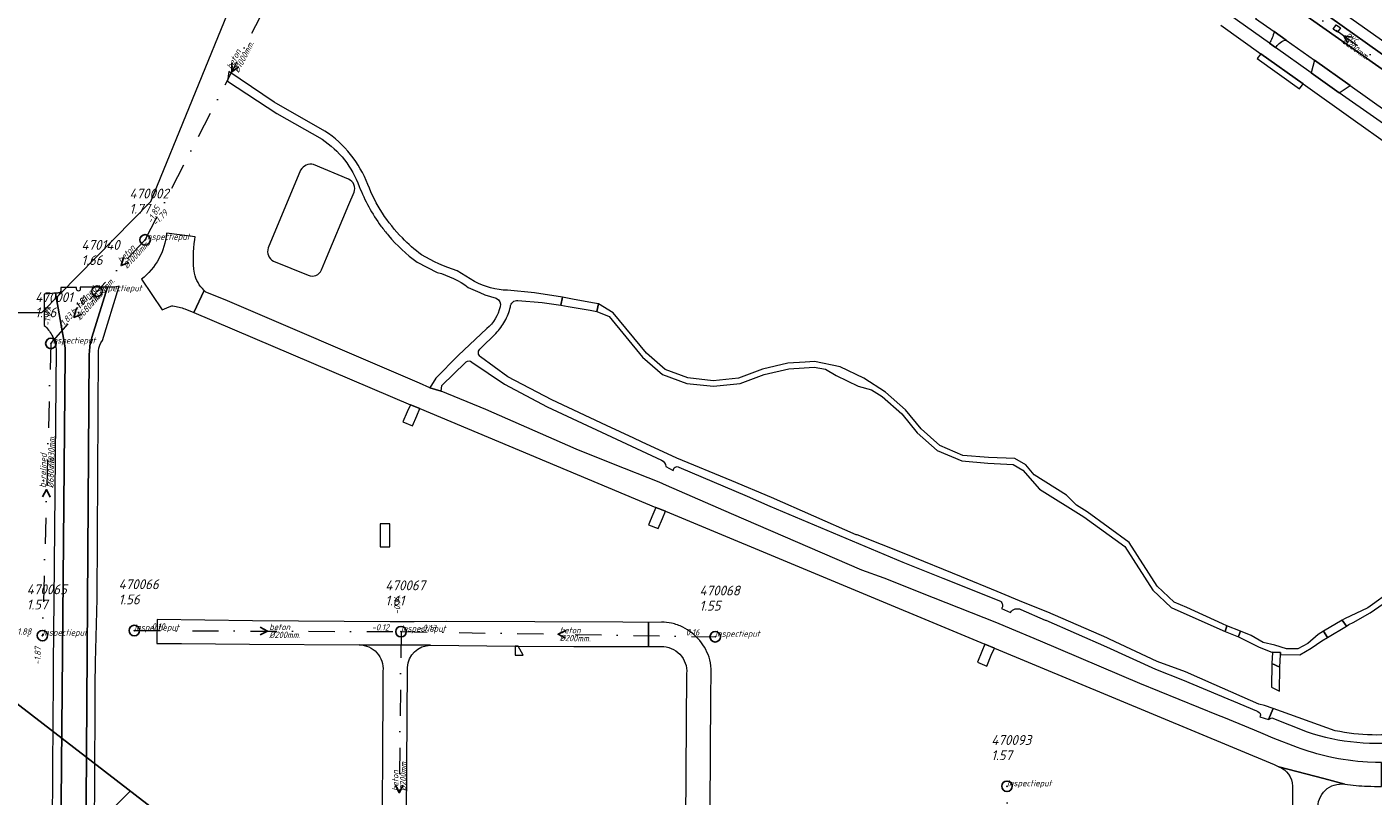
# Model space of a CAD drawing. Extents: x 148869 to 161638, y 453607 to 469810.
# Tile 433 of 656: x 154436 to 154693, y 463902 to 464049. Entities that reach past the tile are written whole.
import ezdxf
from ezdxf.lldxf.tags import DXFTag

# ---------------------------------------------------------------- set-up
doc = ezdxf.new("R2010")
doc.units = 0
doc.header["$PDMODE"] = 32
doc.header["$PDSIZE"] = 2
doc.linetypes.add('RI-VWA', pattern=[11, 5, -3, 0, -3])
doc.layers.get('0').update_dxf_attribs({"linetype": 'CONTINUOUS'})
doc.layers.get('DEFPOINTS').update_dxf_attribs({"linetype": 'CONTINUOUS'})
doc.layers.add('2023', color=90, linetype='CONTINUOUS')
doc.layers.add('2023 hatch', color=90, linetype='CONTINUOUS')
for name, color, linetype, lineweight in [('B-OI-RI-PERSLEIDING-G-niet meenemen', 190, 'RI-PERS', 18), ('B-OI-RI-STROOMRICHTING-S', 252, 'CONTINUOUS', 25), ('B-OI-RI-VWA-BOB-T18', 34, 'CONTINUOUS', 18), ('B-OI-RI-VWA-DIAMETER-HOOGTE-T18', 34, 'CONTINUOUS', 18), ('B-OI-RI-VWA-DIAMETER-T18', 34, 'CONTINUOUS', 18), ('B-OI-RI-VWA-MATERIAAL-T18', 34, 'CONTINUOUS', 18), ('B-OI-RI-VWA_PUTDEKSELHOOGTE-T25', 34, 'CONTINUOUS', 25), ('B-OI-RI-VWA_PUTNUMMER-T25', 34, 'CONTINUOUS', 25), ('B-OI-RI-VWA_RIOOLPUT-S', 34, 'CONTINUOUS', 25), ('B-OI-RI-VWA_TRANSPORTLEIDING-G', 34, 'RI-VWA', 18), ('B-RO-VH-VERHARDING_ASFALT-GV', 251, 'CONTINUOUS', 18), ('B-RO-VH-VERHARDING_BEDRIJFSVLOERPLAAT-GV', 251, 'CONTINUOUS', 18), ('B-RO-VH-VERHARDING_OPEN-GV', 251, 'CONTINUOUS', 18), ('B-RO-VH-VERHARDING_STRAATBAKSTEEN-GV', 251, 'CONTINUOUS', 18)]:
    doc.layers.add(name, color=color, linetype=linetype, lineweight=lineweight)
doc.styles.add('NLCS-ISO-M500-T18_CURSIEF', font='NLCS-ISO.ttf', dxfattribs={"oblique": 15, "height": 0.9})
doc.styles.add('NLCS-ISO-M750-T25_CURSIEF', font='NLCS-ISO.ttf', dxfattribs={"oblique": 15, "height": 1.875})
tags = doc.linetypes.add('RI-PERS', pattern='A,7,-2,["P",Standard,S=1.8,R=0,X=-0.5,Y=-0.9],-2,7,-2,[102,NLCS.SHX,S=1,R=180,X=0,Y=0],-2', length=22).pattern_tags.tags
tags[6] = DXFTag(74, 10)

# ---------------------------------------------------------------- blocks, each defined once
blk = doc.blocks.new('ACMAP_ANN_TEMPLATE_gwa-diam-hoogte')
at = {"color": 0, "linetype": 'ByBlock', "style": 'NLCS-ISO-M500-T18_CURSIEF', "oblique": 15}
blk.add_attdef('gwa-diam-hoogte', (4, -1.3), '', height=1.2, dxfattribs=at)
blk = doc.blocks.new('ACMAP_ANN_TEMPLATE_vwa-diam')
at = {"color": 0, "linetype": 'ByBlock', "style": 'NLCS-ISO-M500-T18_CURSIEF', "oblique": 15}
blk.add_attdef('vwa-diam', (0.3, -1.3), '', height=1.2, dxfattribs=at)
blk = doc.blocks.new('ACMAP_ANN_TEMPLATE_vwa-materiaal')
at = {"color": 0, "linetype": 'ByBlock', "style": 'NLCS-ISO-M500-T18_CURSIEF', "oblique": 15}
blk.add_attdef('vwa-mat', (0.3, 0.2), '', height=1.2, dxfattribs=at)
blk = doc.blocks.new('ACMAP_ANN_TEMPLATE_vwa-nap-l')
at = {"color": 0, "linetype": 'ByBlock', "style": 'NLCS-ISO-M500-T18_CURSIEF', "oblique": 15}
blk.add_attdef('vwa-nap-l', (3.3, 0.2), '', height=1.2, dxfattribs=at)
blk = doc.blocks.new('ACMAP_ANN_TEMPLATE_vwa-nap-r')
at = {"color": 0, "linetype": 'ByBlock', "style": 'NLCS-ISO-M500-T18_CURSIEF', "oblique": 15}
blk.add_attdef('vwa-nap-r', (-5.6, 0.2), '', height=1.2, dxfattribs=at)
blk = doc.blocks.new('ACMAP_ANN_TEMPLATE_type knoop')
at = {"layer": 'DEFPOINTS', "style": 'NLCS-ISO-M500-T18_CURSIEF', "oblique": 15}
blk.add_attdef('type_knoop', (0, 0), '', height=1.2, dxfattribs=at)
blk = doc.blocks.new('ACMAP_ANN_TEMPLATE_vwa-puth')
at = {"color": 0, "linetype": 'ByBlock', "style": 'NLCS-ISO-M750-T25_CURSIEF', "oblique": 15}
blk.add_attdef('vwa-puth', (-3, 5), '', height=1.88, dxfattribs=at)
blk = doc.blocks.new('ACMAP_ANN_TEMPLATE_vwa-putnr')
at = {"color": 0, "linetype": 'ByBlock', "style": 'NLCS-ISO-M750-T25_CURSIEF', "oblique": 15}
blk.add_attdef('vaw-putnr', (-3, 7.9), '', height=1.88, dxfattribs=at)

msp = doc.modelspace()

# ---------------------------------------------------------------- hatches: boundary and pattern name
at = {"layer": '2023 hatch'}
h = msp.add_hatch(dxfattribs=at)
h.set_pattern_fill('L45L135', color=256, scale=49.98)
h.set_pattern_definition([(45, (0, 0), (-35.341197, 35.341197), []), (135, (0, 0), (-35.341197, -35.341197), [])])
h.paths.add_polyline_path([(155033.65, 463387.49), (154736.21, 463174.82), (154703.82, 463157.03), (154669.13, 463116.73), (154497.36, 463128.81), (154485.96, 463103.35), (154403, 462810.28), (154029.41, 462913.19), (153921.91, 462926.36), (153533.06, 462959.92), (153521.58, 463046.87), (153065.73, 463131.59), (152840.09, 463157.69), (152602.55, 463321.62), (152457.44, 463373.38), (152283.77, 463566.95), (152230.15, 463641.33), (152156.25, 463699.58), (152012.16, 463887.19), (152009.38, 463939.89), (151991.35, 464191.03), (152103.19, 464343.83), (152153.39, 464455.21), (152151.03, 464561.94), (152249.45, 464811.76), (152130.92, 465032.5), (152332.42, 465169.93), (152738.18, 465252.75), (152947.54, 465152.17), (153150.32, 465023.39), (153302.02, 464886.05), (153728.6, 464650.43), (153874.6, 464567.83), (153954.88, 464501.43), (153988.94, 464472.57), (154027.82, 464422.75), (154193.47, 464138.07), (154280.01, 463968.67), (154339.28, 463993.19), (154494.94, 463873.13), (154622.49, 463821.49), (154755.92, 463721.99), (154868.72, 463597.28)])

# ---------------------------------------------------------------- linework, layer by layer
at = {"layer": '2023', "flags": 128}
msp.add_lwpolyline([(153302.02, 464886.05), (153728.6, 464650.43), (153874.6, 464567.83), (153954.88, 464501.43), (153988.94, 464472.57), (154027.82, 464422.75), (154193.47, 464138.07), (154280.01, 463968.67), (154339.28, 463993.19), (154494.94, 463873.13), (154622.49, 463821.49), (154755.92, 463721.99), (154868.72, 463597.28), (155033.65, 463387.49), (154736.21, 463174.82), (154703.82, 463157.03), (154669.13, 463116.73), (154497.36, 463128.81), (154485.96, 463103.35), (154403, 462810.28), (154029.41, 462913.19), (153921.91, 462926.36), (153533.06, 462959.92)], dxfattribs=at)
at = {"layer": 'B-OI-RI-PERSLEIDING-G-niet meenemen'}
for p, q in [((154459.7, 464015.9), (154497.9, 464109.4)), ((154438.9, 463994.7), (154459.7, 464015.9)), ((154325.75, 463994.58), (154438.9, 463994.7))]:
    msp.add_line(p, q, dxfattribs=at)
at = {"layer": 'B-OI-RI-STROOMRICHTING-S', "color": 251}
for points in [[(154689.23, 464047.3), (154687.64, 464047.55), (154688.39, 464046.13)], [(154475.23, 464042.31), (154475.2, 464040.7), (154476.51, 464041.65)], [(154454.51, 464005.23), (154454.05, 464003.69), (154455.55, 464004.25)], [(154445.46, 463995.35), (154445.05, 463993.79), (154446.54, 463994.39)], [(154439.05, 463959.48), (154439.83, 463960.9), (154440.49, 463959.44)], [(154480.61, 463934.59), (154482.04, 463933.86), (154480.6, 463933.15)], [(154538.98, 463933.96), (154537.52, 463933.27), (154538.95, 463932.52)], [(154506.48, 463904.44), (154507.18, 463902.99), (154507.92, 463904.42)]]:
    msp.add_lwpolyline(points, dxfattribs=at)
at = {"layer": 'B-OI-RI-VWA_RIOOLPUT-S'}
for p in [(154458.64, 464008.59), (154449.47, 463998.78), (154440.63, 463988.8), (154439.02, 463933), (154456.57, 463933.97), (154507.52, 463933.76), (154567.53, 463932.77), (154623.27, 463904.22)]:
    msp.add_point(p, dxfattribs=at)
at = {"layer": 'B-OI-RI-VWA_TRANSPORTLEIDING-G', "color": 251}
for p, q in [((154458.64, 464008.59), (154491.78, 464072.81)), ((154668.07, 464061.51), (154707.2, 464033.6)), ((154458.64, 464008.59), (154449.47, 463998.78)), ((154440.63, 463988.8), (154449.47, 463998.78)), ((154440.63, 463988.8), (154439.02, 463933)), ((154456.57, 463933.97), (154507.52, 463933.76)), ((154383.78, 463932.74), (154439.02, 463933)), ((154507.52, 463933.76), (154506.86, 463872.22)), ((154507.52, 463933.76), (154567.53, 463932.77)), ((154623.32, 463870.87), (154623.27, 463904.22))]:
    msp.add_line(p, q, dxfattribs=at)
at = {"layer": 'B-RO-VH-VERHARDING_ASFALT-GV', "flags": 128}
for points in [[(154712.29, 464034.39), (154670.39, 464064.04), (154647.65, 464080.09), (154628.65, 464093.49), (154617.48, 464101.31), (154616.23, 464099.6), (154628.16, 464091.36), (154646.47, 464078.5), (154649, 464076.72), (154650.77, 464075.47), (154659.32, 464069.47), (154668.39, 464062.96), (154711.03, 464032.62)], [(154682.02, 464042.88), (154688.8, 464038.06), (154710.05, 464022.97), (154710.27, 464022.82), (154712.61, 464021.15), (154718.73, 464016.8), (154720.75, 464015.37), (154722.76, 464013.94), (154725.92, 464011.7), (154729.42, 464009.2), (154732.83, 464014.12), (154719.73, 464023.68), (154719.61, 464023.77), (154714.84, 464027.15), (154713.79, 464027.89), (154712.4, 464028.88), (154704.91, 464034.18), (154703.72, 464035.03), (154674.17, 464055.86), (154670.72, 464050.9), (154674.29, 464048.37), (154676.58, 464046.74)], [(154460.85, 463931.52), (154465.61, 463931.47), (154478.6, 463931.35), (154499.51, 463931.24), (154499.54, 463931.24), (154513.17, 463931.15), (154529.31, 463931), (154529.91, 463931), (154540.51, 463930.95), (154554.81, 463930.91), (154554.8, 463935.52), (154549.86, 463935.54), (154516.28, 463935.71), (154510.06, 463935.62), (154505.43, 463935.62), (154479.16, 463935.82), (154460.91, 463936.05)]]:
    msp.add_lwpolyline(points, close=True, dxfattribs=at)
for points in [[(154664.09, 464049.57), (154671.76, 464044.11), (154679.83, 464038.36), (154689.37, 464031.57), (154696.2, 464026.77), (154700.2, 464023.95), (154701.76, 464026.19), (154686.72, 464036.68), (154681.38, 464040.48), (154674.55, 464045.33), (154673.41, 464046.14), (154650.51, 464062.43)], [(154492.98, 464029.37), (154483.31, 464034.88), (154474.62, 464040.77), (154474.37, 464038.89), (154483.78, 464032.74), (154492.45, 464027.82)], [(154488.34, 464021.89), (154482.16, 464007.04)], [(154497.48, 464020.17), (154490.83, 464022.97)], [(154493.27, 464005.14), (154497.56, 464015.33), (154498.55, 464017.67)], [(154468.15, 464008.66), (154468.19, 464009.14), (154462.72, 464009.84)], [(154483.19, 464004.54), (154489.8, 464001.82)], [(154492.31, 464002.85), (154493.27, 464005.14)], [(154510.58, 464004.33), (154514.44, 464002.38)], [(154457.94, 464001.08), (154461.87, 463995.2), (154462.31, 463995.41), (154463.22, 463995.8)], [(154521.58, 464000.62), (154518.26, 464002.7)], [(154443.28, 463988.32), (154441.5, 463998.4), (154439.38, 463998.24), (154439.38, 463997.93), (154439.36, 463992.24)], [(154442.08, 463998.44), (154441.93, 463998.43), (154441.5, 463998.4), (154443.28, 463988.32)], [(154445.54, 463999.17), (154445.54, 463999.49), (154442.55, 463999.49), (154442.55, 463998.95)], [(154448.48, 463989.92), (154451.45, 463999.53), (154451.17, 463999.53), (154451.03, 463999.54), (154446.26, 463999.53), (154446.26, 463999.18)], [(154451.45, 463999.53), (154448.48, 463989.92)], [(154450.5, 463989.36), (154453.63, 463999.56), (154453.68, 463999.73)], [(154466.25, 463995.4), (154467.93, 463994.69), (154469.92, 463998.91)], [(154469.92, 463998.91), (154467.93, 463994.69), (154509.31, 463977.11), (154511.12, 463976.35), (154556.22, 463957.49), (154558.03, 463956.75), (154619.06, 463931.37), (154620.86, 463930.62), (154674.31, 463908.38), (154675.2, 463907.95), (154683.79, 463905.69), (154687.79, 463904.62)], [(154469.92, 463998.91), (154469.9, 463998.93)], [(154503.48, 463984.49), (154494.11, 463988.49), (154489.53, 463990.45), (154489.51, 463990.46), (154473.9, 463997.14), (154470.26, 463998.61)], [(154520.37, 463999.49), (154522.55, 463998.53), (154523.56, 463998.08), (154525.7, 463997.43)], [(154529.85, 463997.01), (154534.45, 463996.6), (154538.05, 463996.09), (154538.34, 463997.64), (154532.99, 463998.49), (154527.87, 463998.96)], [(154523.89, 463991.66), (154518.46, 463986.48), (154514.18, 463982.17), (154513.02, 463980.33), (154515.21, 463979.67), (154515.34, 463980.79), (154519.86, 463985.18)], [(154522.67, 463987.84), (154525.62, 463990.73)], [(154441.64, 463987.73), (154441.18, 463939.79), (154441.05, 463927.67), (154440.98, 463913.26), (154440.97, 463910.72)], [(154443.38, 463986.58), (154442.37, 463872.65), (154441.8, 463824.58), (154441.47, 463818.54), (154441.02, 463812.46)], [(154441.02, 463812.46), (154441.47, 463818.54), (154441.8, 463824.58), (154442.37, 463872.65), (154443.38, 463986.58)], [(154447.97, 463986.81), (154447.17, 463872.67), (154446.79, 463813.1)], [(154446.79, 463813.1), (154447.17, 463872.67), (154447.97, 463986.81)], [(154448.69, 463810.61), (154448.67, 463812.53), (154448.59, 463824.13), (154448.6, 463843.52), (154448.6, 463846.06), (154448.77, 463866.56), (154448.86, 463879.17), (154448.98, 463899.83), (154449, 463902.4), (154449.11, 463923.54), (154449.18, 463927.91), (154449.46, 463940.02), (154449.76, 463987.4)], [(154671.72, 463917.83), (154671.54, 463917.46), (154673.23, 463916.95), (154674.11, 463919.08), (154672.46, 463919.66), (154671.4, 463919.93), (154662.85, 463923.69), (154657.39, 463926.09), (154651.93, 463928.07), (154642.88, 463932.33), (154642.32, 463932.57), (154631.1, 463937.45), (154626.45, 463939.34), (154621.38, 463941.42), (154614.56, 463944.21), (154603.93, 463948.56), (154594.66, 463952.23), (154594.49, 463952.27), (154578.29, 463959.35), (154570.68, 463962.54), (154560.21, 463966.92), (154553.47, 463970.03), (154551.96, 463970.73), (154546.79, 463973.15), (154536.35, 463978.04), (154527.93, 463982.42), (154522.71, 463986.22)], [(154678.75, 463911.64), (154674.1, 463913.44), (154672.2, 463914.25), (154670.54, 463914.95), (154664.71, 463917.34), (154663.67, 463917.77), (154648.62, 463923.88), (154629.69, 463931.92), (154622.99, 463934.77), (154621.32, 463935.42), (154609.22, 463940.22), (154599.81, 463943.95), (154595.55, 463945.52), (154570.63, 463956.29), (154558.24, 463961.65), (154556.81, 463962.3), (154548.08, 463965.77), (154540.98, 463968.61), (154523.71, 463976.18), (154515.21, 463979.67), (154513.02, 463980.33), (154511.04, 463981.19), (154503.48, 463984.49)], [(154521.03, 463985.25), (154527.27, 463981.05), (154535.42, 463976.7), (154552.52, 463968.72), (154557.26, 463966.51)], [(154558.09, 463965.31), (154559.52, 463964.52)], [(154560.61, 463965.18), (154573.61, 463959.66), (154577.99, 463957.72), (154603.4, 463947.03), (154610.99, 463943.98), (154622.01, 463939.55)], [(154622.25, 463938.17), (154623.96, 463937.41)], [(154625.9, 463937.99), (154630.57, 463935.97), (154630.68, 463935.92), (154642.27, 463930.84), (154651.65, 463926.59), (154656.8, 463924.56), (154665.47, 463920.95), (154666.55, 463920.5), (154670.95, 463918.61)], [(154557.29, 463935.54), (154554.8, 463935.52), (154554.81, 463930.91), (154557.19, 463930.9)], [(154513.17, 463931.15), (154499.54, 463931.24)], [(154503.93, 463903.88), (154503.77, 463879.62), (154508.45, 463879.6), (154508.74, 463926.93)], [(154504.06, 463926.24), (154503.95, 463907.05), (154503.93, 463903.88)], [(154562.07, 463925.79), (154561.73, 463878.45), (154566.42, 463878.6), (154566.72, 463921.28), (154566.75, 463925.99)], [(154685.99, 463914.83), (154674.11, 463919.08), (154673.23, 463916.95), (154673.86, 463917.28), (154680.6, 463914.63)], [(154440.97, 463910.72), (154440.86, 463892.91), (154440.83, 463889.89), (154440.64, 463864.25), (154440.61, 463862.41), (154440.32, 463831.2), (154440.24, 463828.2)], [(154694.8, 463904.21), (154694.8, 463908.78), (154693.68, 463908.77), (154692.15, 463908.84)], [(154687.79, 463904.62), (154683.79, 463905.69), (154675.2, 463907.95)], [(154677.83, 463904.27), (154677.82, 463901.55), (154677.81, 463900.04), (154677.73, 463877.56), (154677.66, 463863.82), (154677.66, 463863.8), (154677.43, 463830.59), (154677.43, 463830.58)]]:
    msp.add_lwpolyline(points, dxfattribs=at)
at = {"layer": 'B-RO-VH-VERHARDING_ASFALT-GV'}
for points in [[(154501.18, 464019.15, 0.155898), (154492.98, 464029.37)], [(154492.45, 464027.82, -0.15751), (154499.54, 464018.8)], [(154490.83, 464022.97, 0.336685), (154488.34, 464021.89)], [(154498.55, 464017.67, 0.405609), (154497.48, 464020.17)], [(154507.77, 464008.95, -0.101821), (154501.18, 464019.15)], [(154499.54, 464018.8, 0.066603), (154503.69, 464011.23)], [(154503.69, 464011.23, 0.01772), (154505.11, 464009.43)], [(154462.72, 464009.84, -0.210167), (154457.94, 464001.08)], [(154468.06, 464002.2, -0.072622), (154468.15, 464008.66)], [(154505.11, 464009.43, 0.057703), (154510.58, 464004.33)], [(154511.42, 464005.74, -0.040652), (154507.77, 464008.95)], [(154482.16, 464007.04, 0.394203), (154483.19, 464004.54)], [(154518.26, 464002.7, -0.059032), (154511.42, 464005.74)], [(154469.9, 463998.93, -0.144542), (154468.06, 464002.2)], [(154489.8, 464001.82, 0.426523), (154492.31, 464002.85)], [(154514.44, 464002.38, -0.093369), (154520.37, 463999.49)], [(154442.55, 463998.95, -0.370851), (154442.08, 463998.44)], [(154446.26, 463999.18, -0.993043), (154445.54, 463999.17)], [(154453.68, 463999.73, -0.050589), (154451.45, 463999.53)], [(154470.26, 463998.61, -0.017195), (154469.92, 463998.91)], [(154527.87, 463998.96, -0.112016), (154521.58, 464000.62)], [(154463.22, 463995.8, -0.13361), (154463.96, 463995.96)], [(154463.96, 463995.96, -0.05935), (154466.25, 463995.4)], [(154526.44, 463995.81, -0.17545), (154523.89, 463991.66)], [(154525.7, 463997.43, -0.396752), (154526.44, 463995.81)], [(154527.35, 463993.07, 0.067147), (154528.41, 463995.78)], [(154528.41, 463995.78, -0.446337), (154529.85, 463997.01)], [(154439.36, 463992.24, -0.083761), (154440.82, 463990.37)], [(154525.62, 463990.73, 0.066822), (154527.35, 463993.07)], [(154440.82, 463990.37, -0.097089), (154441.64, 463987.73)], [(154443.28, 463988.32, -0.049965), (154443.38, 463986.58)], [(154443.38, 463986.58, 0.049965), (154443.28, 463988.32)], [(154448.48, 463989.92, 0.077268), (154447.97, 463986.81)], [(154447.97, 463986.81, -0.077268), (154448.48, 463989.92)], [(154449.76, 463987.4, -0.177883), (154450.5, 463989.36)], [(154519.99, 463985.3, -0.37034), (154521.03, 463985.25)], [(154522.71, 463986.22, -0.434897), (154522.55, 463987.72)], [(154522.55, 463987.72, -0.044073), (154522.67, 463987.84)], [(154519.86, 463985.18, -0.055145), (154519.99, 463985.3)], [(154557.26, 463966.51, -0.290427), (154558.09, 463965.31)], [(154559.52, 463964.52, -0.58001), (154560.61, 463965.18)], [(154622.01, 463939.55, -0.427719), (154622.25, 463938.17)], [(154623.96, 463937.41, -0.398274), (154625.9, 463937.99)], [(154559.2, 463935.37, 0.056257), (154557.29, 463935.54)], [(154561.35, 463934.61, 0.067406), (154559.2, 463935.37)], [(154566.52, 463928.39, 0.207922), (154561.35, 463934.61)], [(154499.54, 463931.24, -0.437541), (154504.06, 463926.24)], [(154508.74, 463926.93, -0.402382), (154513.17, 463931.15)], [(154557.19, 463930.9, -0.451215), (154562.07, 463925.79)], [(154566.75, 463925.99, 0.062528), (154566.52, 463928.39)], [(154670.95, 463918.61, -0.258356), (154671.72, 463917.83)], [(154680.6, 463914.63, 0.118244), (154699.78, 463912.89)], [(154700.13, 463914.51, -0.092107), (154685.99, 463914.83)], [(154684.74, 463909.86, -0.035562), (154678.75, 463911.64)], [(154692.15, 463908.84, -0.042641), (154684.74, 463909.86)], [(154675.2, 463907.95, -0.300965), (154677.83, 463904.27)], [(154682.68, 463899.78, -0.484717), (154687.79, 463904.62)], [(154687.79, 463904.62, 0.030312), (154692.11, 463904.25)], [(154692.11, 463904.25, 0.013752), (154694.8, 463904.21)]]:
    msp.add_lwpolyline(points, format="xyb", dxfattribs=at)
at = {"layer": 'B-RO-VH-VERHARDING_BEDRIJFSVLOERPLAAT-GV', "flags": 128}
for points in [[(154508.7, 463975.74), (154507.88, 463973.86), (154509.7, 463973.1), (154510.52, 463974.98), (154511.12, 463976.35), (154509.31, 463977.11)], [(154558.03, 463956.75), (154556.22, 463957.49), (154555.63, 463956.11), (154554.79, 463954.17), (154556.61, 463953.44), (154557.44, 463955.37)], [(154619.4, 463927.18), (154620.27, 463929.24), (154620.86, 463930.62), (154619.06, 463931.37), (154618.47, 463929.98), (154617.61, 463927.95)]]:
    msp.add_lwpolyline(points, close=True, dxfattribs=at)
at = {"layer": 'B-RO-VH-VERHARDING_OPEN-GV', "flags": 128}
for points in [[(154544.91, 463994.91), (154545.21, 463996.34), (154544.08, 463996.55), (154540.26, 463997.28), (154539.63, 463997.4), (154538.34, 463997.64), (154538.05, 463996.09), (154539.44, 463995.86), (154543.66, 463995.13)], [(154545.21, 463996.34), (154544.91, 463994.91), (154547.25, 463993.92), (154553.64, 463986.19), (154557.49, 463982.9), (154562.13, 463981.17), (154567.18, 463980.63), (154572.28, 463981.13), (154576.91, 463982.87), (154581.6, 463983.95), (154584.55, 463984.16), (154586.45, 463984.3), (154588.63, 463983.86), (154590.66, 463982.68), (154594.83, 463980.64), (154597.38, 463979.97), (154599.42, 463978.64), (154603.16, 463975.38), (154606.11, 463971.73), (154609.93, 463968.38), (154614.67, 463966.38), (154619.58, 463965.96), (154624.44, 463965.7), (154626.28, 463964.62), (154629.46, 463960.96), (154637.98, 463955.71), (154645.78, 463949.99), (154651.1, 463941.67), (154654.63, 463938.4), (154663.95, 463934.24), (154664.92, 463933.81), (154665.29, 463934.89), (154664.44, 463935.28), (154657.61, 463938.36), (154655.22, 463939.39), (154651.97, 463942.47), (154646.58, 463950.8), (154638.6, 463956.64), (154636.55, 463957.92), (154634.65, 463959.83), (154628.47, 463963.71), (154626.89, 463965.59), (154624.75, 463966.82), (154619.76, 463967.04), (154614.85, 463967.42), (154610.47, 463969.33), (154606.87, 463972.5), (154603.86, 463976.15), (154600.06, 463979.47), (154595.95, 463982.15), (154591.41, 463984.35), (154586.48, 463985.36), (154584.73, 463985.24), (154581.4, 463985.01), (154576.6, 463983.89), (154571.99, 463982.16), (154567.12, 463981.67), (154562.33, 463982.22), (154557.95, 463983.85), (154554.39, 463986.95), (154548.05, 463994.67)], [(154503.51, 463949.94), (154505.4, 463949.93), (154505.39, 463954.36), (154503.52, 463954.35)], [(154688.1, 463934.82), (154688.58, 463935.1), (154689.38, 463935.53), (154692.67, 463937.37), (154696.61, 463940.09), (154701.17, 463941.92), (154705.96, 463942.98), (154710.86, 463943.21), (154715.57, 463942.68), (154723.01, 463940.87), (154723.91, 463941.82), (154715.74, 463943.81), (154710.88, 463944.34), (154705.85, 463944.08), (154700.86, 463943.01), (154698.5, 463942.06), (154696.1, 463941.09), (154693.12, 463938.96), (154692.17, 463938.28), (154687.76, 463936.2), (154687.31, 463935.94)], [(154667.57, 463933.03), (154667.86, 463933.83), (154665.29, 463934.89), (154664.92, 463933.81), (154667.48, 463932.77)], [(154687.31, 463935.94), (154683.76, 463933.86), (154684.5, 463932.66), (154688.1, 463934.82)], [(154683.76, 463933.86), (154682.69, 463933.24), (154680.74, 463931.5), (154678.83, 463930.48), (154676.68, 463930.47), (154674.42, 463931.15), (154672.18, 463931.68), (154669.9, 463932.99), (154667.86, 463933.83), (154667.57, 463933.03), (154667.48, 463932.77), (154671.33, 463930.87), (154674.01, 463929.76), (154674.04, 463929.87), (154675.54, 463929.75), (154675.54, 463929.38), (154679.22, 463929.36), (154681.4, 463930.59), (154683.43, 463932.03), (154684.5, 463932.66)], [(154674.01, 463929.76), (154673.89, 463927.68), (154675.38, 463926.99), (154675.54, 463929.38), (154675.54, 463929.75), (154674.04, 463929.87)], [(154673.89, 463927.68), (154673.77, 463923.17), (154675.34, 463922.36), (154675.38, 463926.99)]]:
    msp.add_lwpolyline(points, close=True, dxfattribs=at)
at = {"layer": 'B-RO-VH-VERHARDING_STRAATBAKSTEEN-GV', "flags": 128}
for points in [[(154609.89, 464101.89), (154609.61, 464101.51), (154626.87, 464089.36), (154641.28, 464079.25), (154647.69, 464074.71), (154661.85, 464064.67), (154668.28, 464060.02), (154670.08, 464058.75), (154674.17, 464055.86), (154703.72, 464035.03), (154704.91, 464034.18), (154712.4, 464028.88), (154713.7, 464030.72), (154711.03, 464032.62), (154668.39, 464062.96), (154659.32, 464069.47), (154650.77, 464075.47), (154649, 464076.72), (154646.47, 464078.5), (154628.16, 464091.36), (154616.23, 464099.6), (154610.92, 464103.4)], [(154686.41, 464048.28), (154685.59, 464048.86), (154686.17, 464049.68), (154686.98, 464049.1)], [(154671.06, 464043.25), (154679.14, 464037.45), (154679.83, 464038.36), (154671.76, 464044.11)], [(154688.8, 464038.06), (154682.02, 464042.88), (154681.38, 464040.48), (154686.72, 464036.68)], [(154529.31, 463931), (154529.31, 463930.55), (154529.3, 463929.28), (154530.54, 463929.27), (154530.88, 463929.27), (154529.91, 463931)]]:
    msp.add_lwpolyline(points, close=True, dxfattribs=at)
at = {"layer": 'B-RO-VH-VERHARDING_STRAATBAKSTEEN-GV'}
for points in [[(154673.93, 464047.15, -0.044749), (154673.41, 464046.14)], [(154674.29, 464048.37, -0.031757), (154673.93, 464047.15)], [(154674.55, 464045.33, -0.024179), (154675.28, 464046.09)], [(154675.28, 464046.09, -0.060699), (154676.33, 464046.74)]]:
    msp.add_lwpolyline(points, format="xyb", dxfattribs=at)
at = {"layer": 'B-RO-VH-VERHARDING_STRAATBAKSTEEN-GV', "flags": 128}
for points in [[(154676.58, 464046.74), (154674.29, 464048.37)], [(154673.41, 464046.14), (154674.55, 464045.33)], [(154676.33, 464046.74), (154676.58, 464046.74)]]:
    msp.add_lwpolyline(points, dxfattribs=at)

# ---------------------------------------------------------------- block references
at = {"layer": 'B-OI-RI-VWA-BOB-T18', "color": 251}
for name, p, rotation, values in [('ACMAP_ANN_TEMPLATE_vwa-nap-l', (154458.64, 464008.59), 62.70451862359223, {'vwa-nap-l': '-1.85'}), ('ACMAP_ANN_TEMPLATE_vwa-nap-l', (154458.64, 464008.59), 46.93126504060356, {'vwa-nap-l': '-1.79'}), ('ACMAP_ANN_TEMPLATE_vwa-nap-l', (154440.63, 463988.8), 88.3473007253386, {'vwa-nap-l': '-1.89'}), ('ACMAP_ANN_TEMPLATE_vwa-nap-r', (154449.47, 463998.78), 46.93126504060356, {'vwa-nap-r': '-1.81'}), ('ACMAP_ANN_TEMPLATE_vwa-nap-r', (154449.47, 463998.78), 48.46639091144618, {'vwa-nap-r': '-1.81'}), ('ACMAP_ANN_TEMPLATE_vwa-nap-l', (154440.63, 463988.8), 48.46639091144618, {'vwa-nap-l': '-1.83'}), ('ACMAP_ANN_TEMPLATE_vwa-nap-l', (154507.52, 463933.76), 89.38554168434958, {'vwa-nap-l': '-0.14'}), ('ACMAP_ANN_TEMPLATE_vwa-nap-r', (154439.02, 463933), 0.2696740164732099, {'vwa-nap-r': '-1.88'}), ('ACMAP_ANN_TEMPLATE_vwa-nap-l', (154456.57, 463933.97), 359.7638460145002, {'vwa-nap-l': '0.10'}), ('ACMAP_ANN_TEMPLATE_vwa-nap-r', (154507.52, 463933.76), 359.7638460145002, {'vwa-nap-r': '-0.12'}), ('ACMAP_ANN_TEMPLATE_vwa-nap-l', (154507.52, 463933.76), 359.0548629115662, {'vwa-nap-l': '-0.13'}), ('ACMAP_ANN_TEMPLATE_vwa-nap-r', (154567.53, 463932.77), 359.0548629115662, {'vwa-nap-r': '0.16'}), ('ACMAP_ANN_TEMPLATE_vwa-nap-r', (154439.02, 463933), 88.3473007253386, {'vwa-nap-r': '-1.87'})]:
    msp.add_blockref(name, p, dxfattribs=dict(at, rotation=rotation)).add_auto_attribs(values)
at = {"layer": 'B-OI-RI-VWA-DIAMETER-HOOGTE-T18', "color": 251}
for p, rotation in [((154445.05, 463993.79), 48.46639091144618), ((154439.83, 463960.9), 88.3473007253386)]:
    msp.add_blockref('ACMAP_ANN_TEMPLATE_gwa-diam-hoogte', p, dxfattribs=dict(at, rotation=rotation)).add_auto_attribs({'gwa-diam-hoogte': '/1030mm.'})
at = {"layer": 'B-OI-RI-VWA-DIAMETER-T18', "color": 251}
for p, rotation, values in [((154475.21, 464040.7), 62.70451862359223, {'vwa-diam': '%%c1000mm.'}), ((154687.64, 464047.55), 324.501123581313, {'vwa-diam': '%%c200mm.'}), ((154454.05, 464003.69), 46.93126504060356, {'vwa-diam': '%%c1000mm.'}), ((154445.05, 463993.79), 48.46639091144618, {'vwa-diam': '%%c680mm.'}), ((154439.83, 463960.9), 88.3473007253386, {'vwa-diam': '%%c680mm.'}), ((154482.05, 463933.86), 359.7638460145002, {'vwa-diam': '%%c200mm.'}), ((154537.52, 463933.27), 359.0548629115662, {'vwa-diam': '%%c200mm.'}), ((154507.19, 463902.99), 89.38554168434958, {'vwa-diam': '%%c200mm.'})]:
    msp.add_blockref('ACMAP_ANN_TEMPLATE_vwa-diam', p, dxfattribs=dict(at, rotation=rotation)).add_auto_attribs(values)
at = {"layer": 'B-OI-RI-VWA-MATERIAAL-T18', "color": 251}
for p, rotation, values in [((154687.64, 464047.55), 324.501123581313, {'vwa-mat': 'pvc'}), ((154475.21, 464040.7), 62.70451862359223, {'vwa-mat': 'beton'}), ((154454.05, 464003.69), 46.93126504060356, {'vwa-mat': 'beton'}), ((154445.05, 463993.79), 48.46639091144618, {'vwa-mat': 'b+relined'}), ((154439.83, 463960.9), 88.3473007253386, {'vwa-mat': 'b+relined'}), ((154482.05, 463933.86), 359.7638460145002, {'vwa-mat': 'beton'}), ((154537.52, 463933.27), 359.0548629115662, {'vwa-mat': 'beton'}), ((154507.19, 463902.99), 89.38554168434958, {'vwa-mat': 'beton'})]:
    msp.add_blockref('ACMAP_ANN_TEMPLATE_vwa-materiaal', p, dxfattribs=dict(at, rotation=rotation)).add_auto_attribs(values)
at = {"layer": 'B-OI-RI-VWA_PUTDEKSELHOOGTE-T25', "color": 251}
for p, values in [((154458.64, 464008.59), {'vwa-puth': '1.77'}), ((154449.47, 463998.78), {'vwa-puth': '1.66'}), ((154440.63, 463988.8), {'vwa-puth': '1.56'}), ((154439.02, 463933), {'vwa-puth': '1.57'}), ((154456.57, 463933.97), {'vwa-puth': '1.56'}), ((154507.52, 463933.76), {'vwa-puth': '1.61'}), ((154567.53, 463932.77), {'vwa-puth': '1.55'}), ((154623.27, 463904.22), {'vwa-puth': '1.57'})]:
    msp.add_blockref('ACMAP_ANN_TEMPLATE_vwa-puth', p, dxfattribs=at).add_auto_attribs(values)
at = {"layer": 'B-OI-RI-VWA_PUTNUMMER-T25', "color": 251}
for p, values in [((154458.64, 464008.59), {'vaw-putnr': '470002'}), ((154449.47, 463998.78), {'vaw-putnr': '470140'}), ((154440.63, 463988.8), {'vaw-putnr': '470001'}), ((154439.02, 463933), {'vaw-putnr': '470065'}), ((154456.57, 463933.97), {'vaw-putnr': '470066'}), ((154507.52, 463933.76), {'vaw-putnr': '470067'}), ((154567.53, 463932.77), {'vaw-putnr': '470068'}), ((154623.27, 463904.22), {'vaw-putnr': '470093'})]:
    msp.add_blockref('ACMAP_ANN_TEMPLATE_vwa-putnr', p, dxfattribs=at).add_auto_attribs(values)
at = {"layer": 'DEFPOINTS'}
for p in [(154458.64, 464008.59), (154449.47, 463998.78), (154440.63, 463988.8), (154439.02, 463933), (154456.57, 463933.97), (154507.52, 463933.76), (154567.53, 463932.77), (154623.27, 463904.22)]:
    msp.add_blockref('ACMAP_ANN_TEMPLATE_type knoop', p, dxfattribs=at).add_auto_attribs({'type_knoop': 'inspectieput'})

doc.saveas('drawing.dxf')
